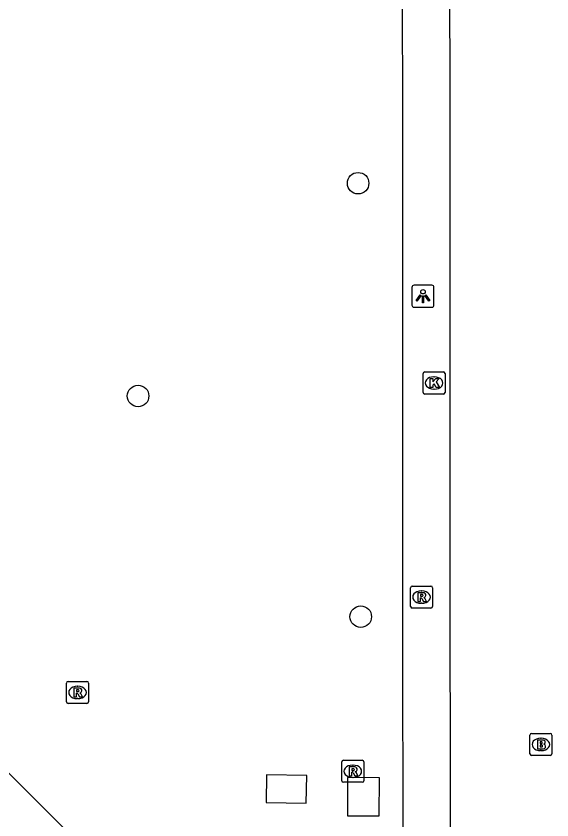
# Model space of a CAD drawing. Extents: x 161477 to 163040, y 383680 to 384868.
# Drawn here: x 161847.65 to 161871.98, y 384412.65 to 384449.15 of the extents above; entities that cross this region are included whole.
import ezdxf

# ---------------------------------------------------------------- set-up
doc = ezdxf.new("R2010")
doc.units = 0
for name, color, linetype in [('IMGEO_Boom', 7, 'Continuous'), ('IMGEO_Brandkraan', 7, 'Continuous'), ('IMGEO_Kolk', 7, 'Continuous'), ('IMGEO_Lichtpunt', 7, 'Continuous'), ('IMGEO_Parkeervlak_open', 7, 'Continuous'), ('IMGEO_Rijbaan_lokaal_open', 7, 'Continuous'), ('IMGEO_Rioolput', 7, 'Continuous'), ('IMGEO_Voetpad_gesloten', 7, 'Continuous'), ('IMGEO_Voetpad_open', 7, 'Continuous')]:
    doc.layers.add(name, color=color, linetype=linetype)

msp = doc.modelspace()

# ---------------------------------------------------------------- linework, layer by layer
at = {"layer": 'IMGEO_Boom'}
for centre in [(161863.18, 384441.56), (161853.19, 384431.9), (161863.3, 384421.88)]:
    msp.add_circle(centre, 0.489, dxfattribs=at)
at = {"layer": 'IMGEO_Brandkraan'}
for p, q in [((161870.979, 384415.654), (161870.979, 384416.506)), ((161871.054, 384416.58), (161871.906, 384416.58)), ((161871.467, 384416.36), (161871.492, 384416.36)), ((161871.98, 384416.506), (161871.98, 384415.654)), ((161871.906, 384415.58), (161871.054, 384415.58)), ((161871.49, 384415.8), (161871.465, 384415.8))]:
    msp.add_line(p, q, dxfattribs=at)
for points in [[(161870.979, 384415.654), (161870.979, 384416.506)], [(161871.054, 384416.58), (161871.906, 384416.58)], [(161871.327, 384416.28), (161871.327, 384415.88), (161871.54, 384415.88)], [(161871.558, 384416.28), (161871.327, 384416.28)], [(161871.98, 384416.506), (161871.98, 384415.654)], [(161871.506, 384416.199), (161871.452, 384416.199), (161871.452, 384416.123)], [(161871.452, 384416.123), (161871.505, 384416.123)], [(161871.514, 384416.047), (161871.452, 384416.047), (161871.452, 384415.966)], [(161871.452, 384415.966), (161871.514, 384415.966)], [(161871.906, 384415.58), (161871.054, 384415.58)]]:
    msp.add_lwpolyline(points, dxfattribs=at)
for centre, radius, start, end in [((161871.056, 384416.504), 0.0765, 91.552, 178.448), ((161871.056, 384416.504), 0.0765, 91.552, 178.448), ((161871.562, 384416.135), 0.145, 59.4692, 91.5367), ((161871.587, 384416.182), 0.0922, 285.5137, 58.1501), ((161871.904, 384416.504), 0.0765, 1.552, 88.448), ((161871.904, 384416.504), 0.0765, 1.552, 88.448), ((161871.507, 384416.161), 0.0379, 267.8285, 90.9355), ((161871.515, 384416.006), 0.0404, 269.8759, 90.5077), ((161871.546, 384416.131), 0.251, 268.6676, 293.5347), ((161871.592, 384415.99), 0.105, 301.3115, 78.989), ((161871.056, 384415.656), 0.0765, 181.552, 268.448), ((161871.056, 384415.656), 0.0765, 181.552, 268.448), ((161871.904, 384415.656), 0.0765, 271.552, 358.448), ((161871.904, 384415.656), 0.0765, 271.552, 358.448)]:
    msp.add_arc(centre, radius, start, end, dxfattribs=at)
for centre, major_axis, ratio, start_param, end_param in [((161871.466, 384416.08), (-0.387, 0.002), 0.722429, 4.712389, 7.853982), ((161871.491, 384416.08), (-0.39, 0.002), 0.717154, 1.570796, 4.712389)]:
    msp.add_ellipse(centre, major_axis=major_axis, ratio=ratio, start_param=start_param, end_param=end_param, dxfattribs=at)
at = {"layer": 'IMGEO_Kolk'}
for p, q in [((161866.129, 384432.064), (161866.129, 384432.916)), ((161866.204, 384432.99), (161867.056, 384432.99)), ((161866.617, 384432.77), (161866.642, 384432.77)), ((161867.13, 384432.916), (161867.13, 384432.064)), ((161867.056, 384431.99), (161866.204, 384431.99)), ((161866.64, 384432.21), (161866.615, 384432.21))]:
    msp.add_line(p, q, dxfattribs=at)
for points in [[(161866.129, 384432.064), (161866.129, 384432.916)], [(161866.204, 384432.99), (161867.056, 384432.99)], [(161866.45, 384432.69), (161866.573, 384432.69), (161866.573, 384432.539), (161866.703, 384432.69), (161866.867, 384432.69), (161866.721, 384432.539), (161866.874, 384432.29), (161866.722, 384432.29), (161866.637, 384432.454), (161866.573, 384432.387), (161866.573, 384432.29), (161866.45, 384432.29), (161866.45, 384432.69)], [(161867.13, 384432.916), (161867.13, 384432.064)], [(161867.056, 384431.99), (161866.204, 384431.99)]]:
    msp.add_lwpolyline(points, dxfattribs=at)
for centre, start, end in [((161866.206, 384432.914), 91.552, 178.448), ((161866.206, 384432.914), 91.552, 178.448), ((161867.054, 384432.914), 1.552, 88.448), ((161867.054, 384432.914), 1.552, 88.448), ((161866.206, 384432.066), 181.552, 268.448), ((161866.206, 384432.066), 181.552, 268.448), ((161867.054, 384432.066), 271.552, 358.448), ((161867.054, 384432.066), 271.552, 358.448)]:
    msp.add_arc(centre, 0.0765, start, end, dxfattribs=at)
for centre, major_axis, ratio, start_param, end_param in [((161866.616, 384432.49), (-0.387, 0.002), 0.722429, 4.712389, 7.853982), ((161866.641, 384432.49), (-0.39, 0.002), 0.717154, 1.570796, 4.712389)]:
    msp.add_ellipse(centre, major_axis=major_axis, ratio=ratio, start_param=start_param, end_param=end_param, dxfattribs=at)
at = {"layer": 'IMGEO_Lichtpunt'}
for p, q in [((161865.627, 384436.833), (161865.627, 384436.026)), ((161865.627, 384436.833), (161865.627, 384436.026)), ((161866.529, 384436.928), (161865.721, 384436.928)), ((161866.529, 384436.928), (161865.721, 384436.928)), ((161866.623, 384436.026), (161866.623, 384436.833)), ((161866.623, 384436.026), (161866.623, 384436.833)), ((161865.721, 384435.932), (161866.529, 384435.932)), ((161865.721, 384435.932), (161866.529, 384435.932))]:
    msp.add_line(p, q, dxfattribs=at)
for points in [[(161866.001, 384436.497), (161866.04, 384436.469), (161865.852, 384436.207), (161865.814, 384436.234), (161866.001, 384436.497)], [(161866.103, 384436.449), (161866.15, 384436.449), (161866.15, 384436.127), (161866.103, 384436.127), (161866.103, 384436.449)], [(161866.213, 384436.469), (161866.251, 384436.496), (161866.438, 384436.234), (161866.399, 384436.206), (161866.213, 384436.469)]]:
    msp.add_lwpolyline(points, dxfattribs=at)
msp.add_circle((161866.126, 384436.631), 0.0994, dxfattribs=at)
for centre, start, end in [((161865.721, 384436.833), 90, 180), ((161865.721, 384436.833), 90, 180), ((161866.529, 384436.833), 0, 90), ((161866.529, 384436.833), 0, 90), ((161865.721, 384436.026), 180, 270), ((161865.721, 384436.026), 180, 270), ((161866.529, 384436.026), 270, 0), ((161866.529, 384436.026), 270, 360)]:
    msp.add_arc(centre, 0.0946, start, end, dxfattribs=at)
at = {"layer": 'IMGEO_Parkeervlak_open'}
msp.add_lwpolyline([(161865.219, 384515.029), (161865.206, 384500), (161865.177, 384462.998), (161865.206, 384400.632)], dxfattribs=at)
at = {"layer": 'IMGEO_Rijbaan_lokaal_open'}
msp.add_lwpolyline([(161866.364, 384514.989), (161867.369, 384514.954), (161867.356, 384499.998), (161867.327, 384462.999), (161867.355, 384403.608), (161870.593, 384403.612)], dxfattribs=at)
at = {"layer": 'IMGEO_Rioolput'}
for p, q in [((161865.559, 384422.344), (161865.559, 384423.196)), ((161865.634, 384423.27), (161866.486, 384423.27)), ((161866.56, 384423.196), (161866.56, 384422.344)), ((161866.047, 384423.05), (161866.072, 384423.05)), ((161866.07, 384422.49), (161866.045, 384422.49)), ((161866.486, 384422.27), (161865.634, 384422.27)), ((161849.939, 384418.014), (161849.939, 384418.866)), ((161850.014, 384418.94), (161850.866, 384418.94)), ((161850.94, 384418.866), (161850.94, 384418.014)), ((161850.427, 384418.72), (161850.452, 384418.72)), ((161850.45, 384418.16), (161850.425, 384418.16)), ((161850.866, 384417.94), (161850.014, 384417.94)), ((161862.439, 384414.434), (161862.439, 384415.286)), ((161862.514, 384415.36), (161863.366, 384415.36)), ((161863.44, 384415.286), (161863.44, 384414.434)), ((161862.927, 384415.14), (161862.952, 384415.14)), ((161862.95, 384414.58), (161862.925, 384414.58)), ((161863.366, 384414.36), (161862.514, 384414.36))]:
    msp.add_line(p, q, dxfattribs=at)
for points in [[(161865.559, 384422.344), (161865.559, 384423.196)], [(161865.634, 384423.27), (161866.486, 384423.27)], [(161866.56, 384423.196), (161866.56, 384422.344)], [(161866.148, 384422.968), (161865.896, 384422.97), (161865.896, 384422.57)], [(161866.074, 384422.889), (161866.02, 384422.889), (161866.02, 384422.808)], [(161865.896, 384422.57), (161866.02, 384422.57), (161866.02, 384422.732), (161866.031, 384422.732)], [(161866.02, 384422.808), (161866.072, 384422.808)], [(161866.078, 384422.703), (161866.149, 384422.57), (161866.289, 384422.57), (161866.224, 384422.696)], [(161866.486, 384422.27), (161865.634, 384422.27)], [(161849.939, 384418.014), (161849.939, 384418.866)], [(161850.014, 384418.94), (161850.866, 384418.94)], [(161850.94, 384418.866), (161850.94, 384418.014)], [(161850.528, 384418.638), (161850.276, 384418.64), (161850.276, 384418.24)], [(161850.454, 384418.559), (161850.4, 384418.559), (161850.4, 384418.478)], [(161850.4, 384418.478), (161850.452, 384418.478)], [(161850.276, 384418.24), (161850.4, 384418.24), (161850.4, 384418.402), (161850.411, 384418.402)], [(161850.458, 384418.373), (161850.529, 384418.24), (161850.669, 384418.24), (161850.604, 384418.366)], [(161850.866, 384417.94), (161850.014, 384417.94)], [(161862.439, 384414.434), (161862.439, 384415.286)], [(161862.514, 384415.36), (161863.366, 384415.36)], [(161863.44, 384415.286), (161863.44, 384414.434)], [(161863.028, 384415.058), (161862.776, 384415.06), (161862.776, 384414.66)], [(161862.776, 384414.66), (161862.9, 384414.66), (161862.9, 384414.822), (161862.911, 384414.822)], [(161862.954, 384414.979), (161862.9, 384414.979), (161862.9, 384414.898)], [(161862.9, 384414.898), (161862.952, 384414.898)], [(161862.958, 384414.793), (161863.029, 384414.66), (161863.169, 384414.66), (161863.104, 384414.786)], [(161863.366, 384414.36), (161862.514, 384414.36)]]:
    msp.add_lwpolyline(points, dxfattribs=at)
for centre, radius, start, end in [((161865.636, 384423.194), 0.0765, 91.552, 178.448), ((161865.636, 384423.194), 0.0765, 91.552, 178.448), ((161866.484, 384423.194), 0.0765, 1.552, 88.448), ((161866.484, 384423.194), 0.0765, 1.552, 88.448), ((161866.08, 384422.793), 0.0964, 77.0061, 93.1865), ((161866.094, 384422.85), 0.0378, 276.6634, 79.6772), ((161866.147, 384422.858), 0.109, 350.3612, 89.416), ((161866.145, 384422.858), 0.112, 277.5842, 350.9817), ((161866.03, 384422.679), 0.0533, 26.0293, 88.6989), ((161866.056, 384422.997), 0.19, 274.7715, 282.9687), ((161866.129, 384422.643), 0.108, 29.5134, 73.7905), ((161865.636, 384422.346), 0.0765, 181.552, 268.448), ((161865.636, 384422.346), 0.0765, 181.552, 268.448), ((161866.484, 384422.346), 0.0765, 271.552, 358.448), ((161866.484, 384422.346), 0.0765, 271.552, 358.448), ((161850.016, 384418.864), 0.0765, 91.552, 178.448), ((161850.016, 384418.864), 0.0765, 91.552, 178.448), ((161850.864, 384418.864), 0.0765, 1.552, 88.448), ((161850.864, 384418.864), 0.0765, 1.552, 88.448), ((161850.436, 384418.667), 0.19, 274.7715, 282.9687), ((161850.46, 384418.463), 0.0964, 77.0061, 93.1865), ((161850.474, 384418.52), 0.0378, 276.6634, 79.6772), ((161850.527, 384418.528), 0.109, 350.3612, 89.416), ((161850.525, 384418.528), 0.112, 277.5842, 350.9817), ((161850.41, 384418.349), 0.0533, 26.0293, 88.6989), ((161850.509, 384418.313), 0.108, 29.5134, 73.7905), ((161850.016, 384418.016), 0.0765, 181.552, 268.448), ((161850.016, 384418.016), 0.0765, 181.552, 268.448), ((161850.864, 384418.016), 0.0765, 271.552, 358.448), ((161850.864, 384418.016), 0.0765, 271.552, 358.448), ((161862.516, 384415.284), 0.0765, 91.552, 178.448), ((161862.516, 384415.284), 0.0765, 91.552, 178.448), ((161863.364, 384415.284), 0.0765, 1.552, 88.448), ((161863.364, 384415.284), 0.0765, 1.552, 88.448), ((161862.91, 384414.769), 0.0533, 26.0293, 88.6989), ((161862.936, 384415.087), 0.19, 274.7715, 282.9687), ((161862.96, 384414.883), 0.0964, 77.0061, 93.1865), ((161862.974, 384414.94), 0.0378, 276.6634, 79.6772), ((161863.027, 384414.948), 0.109, 350.3612, 89.416), ((161863.025, 384414.948), 0.112, 277.5842, 350.9817), ((161863.009, 384414.733), 0.108, 29.5134, 73.7905), ((161862.516, 384414.436), 0.0765, 181.552, 268.448), ((161862.516, 384414.436), 0.0765, 181.552, 268.448), ((161863.364, 384414.436), 0.0765, 271.552, 358.448), ((161863.364, 384414.436), 0.0765, 271.552, 358.448)]:
    msp.add_arc(centre, radius, start, end, dxfattribs=at)
for centre, major_axis, ratio, start_param, end_param in [((161866.046, 384422.77), (-0.387, 0.002), 0.722429, 4.712389, 7.853982), ((161866.071, 384422.77), (-0.39, 0.002), 0.717154, 1.570796, 4.712389), ((161850.426, 384418.44), (-0.387, 0.002), 0.722429, 4.712389, 7.853982), ((161850.451, 384418.44), (-0.39, 0.002), 0.717154, 1.570796, 4.712389), ((161862.926, 384414.86), (-0.387, 0.002), 0.722429, 4.712389, 7.853982), ((161862.951, 384414.86), (-0.39, 0.002), 0.717154, 1.570796, 4.712389)]:
    msp.add_ellipse(centre, major_axis=major_axis, ratio=ratio, start_param=start_param, end_param=end_param, dxfattribs=at)
at = {"layer": 'IMGEO_Voetpad_gesloten'}
for points in [[(161860.853, 384414.667), (161859.025, 384414.701), (161859.001, 384413.451), (161860.829, 384413.417), (161860.853, 384414.667)], [(161864.146, 384414.566), (161862.701, 384414.573), (161862.692, 384412.843), (161864.137, 384412.836), (161864.146, 384414.566)]]:
    msp.add_lwpolyline(points, dxfattribs=at)
at = {"layer": 'IMGEO_Voetpad_open'}
msp.add_lwpolyline([(161862.811, 384400.627), (161861.387, 384400.657), (161857.036, 384405.041), (161825.095, 384437.038)], dxfattribs=at)

doc.saveas('drawing.dxf')
